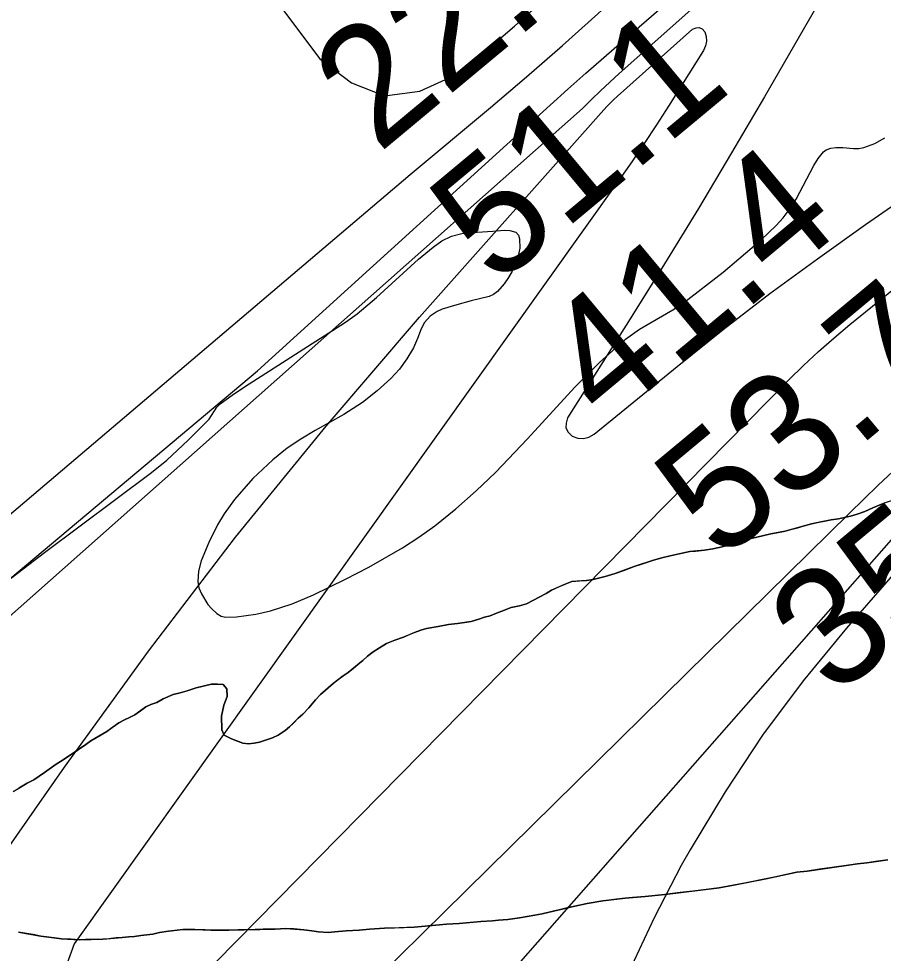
# Model space of a CAD drawing. Extents: x 3146026 to 3183936, y 897894 to 923344.
# Drawn here: x 3179554 to 3180041, y 904222 to 904749 of the extents above; entities that cross this region are included whole.
import ezdxf

# ---------------------------------------------------------------- set-up
doc = ezdxf.new("R2010")
doc.units = 0
for name, color, linetype in [('V-RIVR-RANG', 7, 'Continuous'), ('V-SITE-VEGE', 7, 'Continuous'), ('V-TOPO-MAJR', 7, 'Continuous'), ('V-TOPO-MINR', 7, 'Continuous'), ('V-TOPO-SHOR', 7, 'Continuous')]:
    doc.layers.add(name, color=color, linetype=linetype)

msp = doc.modelspace()

# ---------------------------------------------------------------- linework, layer by layer
at = {"layer": 'V-SITE-VEGE'}
for p, q in [((3180035.75, 904678.26), (3180041.51, 904681.39)), ((3180008.45, 904674.66), (3180011.11, 904675.52)), ((3180011.11, 904675.52), (3180013.9, 904675.94)), ((3180013.9, 904675.94), (3180017.84, 904676.03)), ((3180017.84, 904676.03), (3180023.83, 904675.4)), ((3180023.83, 904675.4), (3180026.78, 904675.36)), ((3180026.78, 904675.36), (3180029.67, 904675.88)), ((3180029.67, 904675.88), (3180035.75, 904678.26)), ((3180001.54, 904665.84), (3180003.87, 904669.82)), ((3180003.87, 904669.82), (3180006.86, 904673.55)), ((3180006.86, 904673.55), (3180008.45, 904674.66)), ((3179991.48, 904646.93), (3180001.54, 904665.84)), ((3179987.67, 904640.88), (3179991.48, 904646.93)), ((3179984.14, 904636.3), (3179987.67, 904640.88)), ((3179980.27, 904632.03), (3179984.14, 904636.3)), ((3179797.53, 904626.01), (3179803.28, 904627.45)), ((3179803.28, 904627.45), (3179811.96, 904628.37)), ((3179811.96, 904628.37), (3179820.64, 904628.82)), ((3179820.64, 904628.82), (3179827.12, 904629.45)), ((3179827.12, 904629.45), (3179830.36, 904629.27)), ((3179830.36, 904629.27), (3179833.59, 904628.21)), ((3179833.59, 904628.21), (3179835.12, 904626.59)), ((3179971.87, 904624.06), (3179980.27, 904632.03)), ((3179787.12, 904619.9), (3179792.04, 904623.4)), ((3179792.04, 904623.4), (3179797.53, 904626.01)), ((3179835.12, 904626.59), (3179835.74, 904624.48)), ((3179835.74, 904624.48), (3179835.88, 904619.23)), ((3179950.37, 904605.78), (3179971.87, 904624.06)), ((3179778.83, 904613.07), (3179787.12, 904619.9)), ((3179835.88, 904619.23), (3179834.75, 904614.04)), ((3179755.19, 904591.42), (3179778.83, 904613.07)), ((3179834.75, 904614.04), (3179831.59, 904606.36)), ((3179831.59, 904606.36), (3179829.56, 904602.72)), ((3179829.56, 904602.72), (3179827.09, 904599.17)), ((3179928.15, 904588.55), (3179950.37, 904605.78)), ((3179827.09, 904599.17), (3179823.28, 904594.84)), ((3179744.32, 904582.35), (3179755.19, 904591.42)), ((3179818.6, 904592.01), (3179808.57, 904589.55)), ((3179821.09, 904593.15), (3179818.6, 904592.01)), ((3179823.28, 904594.84), (3179821.09, 904593.15)), ((3179800.41, 904587.31), (3179792.29, 904584.86)), ((3179808.57, 904589.55), (3179800.41, 904587.31)), ((3179922.14, 904584.5), (3179928.15, 904588.55)), ((3179737.75, 904577.61), (3179744.32, 904582.35)), ((3179785.46, 904580.95), (3179782.23, 904577.35)), ((3179789.38, 904583.64), (3179785.46, 904580.95)), ((3179792.29, 904584.86), (3179789.38, 904583.64)), ((3179903.25, 904573.58), (3179922.14, 904584.5)), ((3179680.97, 904541.13), (3179737.75, 904577.61)), ((3179782.23, 904577.35), (3179780.34, 904573.91)), ((3179780.34, 904573.91), (3179778.39, 904568.44)), ((3179895.4, 904567.98), (3179903.25, 904573.58)), ((3179778.39, 904568.44), (3179776.13, 904563.15)), ((3179880.76, 904554.89), (3179895.4, 904567.98)), ((3179776.13, 904563.15), (3179772.4, 904556.97)), ((3179772.4, 904556.97), (3179768.09, 904551.12)), ((3179866.92, 904540.94), (3179880.76, 904554.89)), ((3179768.09, 904551.12), (3179763.27, 904545.95)), ((3179763.27, 904545.95), (3179755.53, 904538.9)), ((3179673.99, 904536.5), (3179680.97, 904541.13)), ((3179755.53, 904538.9), (3179747.28, 904532.44)), ((3179840.27, 904511.91), (3179866.92, 904540.94)), ((3179667.17, 904531.62), (3179673.99, 904536.5)), ((3179660.93, 904522.94), (3179665.35, 904529.71)), ((3179665.35, 904529.71), (3179667.17, 904531.62)), ((3179747.28, 904532.44), (3179736.9, 904525.62)), ((3179649.27, 904511.19), (3179660.93, 904522.94)), ((3179736.9, 904525.62), (3179720.68, 904516.51)), ((3179712.64, 904511.8), (3179704.89, 904506.58)), ((3179720.68, 904516.51), (3179712.64, 904511.8)), ((3179822.18, 904492.88), (3179840.27, 904511.91)), ((3179637.14, 904499.91), (3179649.27, 904511.19)), ((3179704.89, 904506.58), (3179696.78, 904500.16)), ((3179628.59, 904492.93), (3179637.14, 904499.91)), ((3179696.78, 904500.16), (3179685.54, 904489.59)), ((3179568.25, 904447.83), (3179628.59, 904492.93)), ((3179811.35, 904482.52), (3179822.18, 904492.88)), ((3179685.54, 904489.59), (3179675.2, 904477.73)), ((3179799.94, 904472.52), (3179811.35, 904482.52)), ((3180055.39, 904480.59), (3180040.6, 904475.39)), ((3179675.2, 904477.73), (3179669.4, 904469.65)), ((3180040.6, 904475.39), (3180034.67, 904473.01)), ((3179669.4, 904469.65), (3179665.65, 904463.38)), ((3179788.04, 904462.99), (3179799.94, 904472.52)), ((3180025.95, 904469.49), (3180022.1, 904468.33)), ((3180030.14, 904471.01), (3180025.95, 904469.49)), ((3180034.67, 904473.01), (3180030.14, 904471.01)), ((3180007.48, 904465.6), (3180000.23, 904464.01)), ((3180011.22, 904466.29), (3180007.48, 904465.6)), ((3180015.44, 904466.87), (3180011.22, 904466.29)), ((3180022.1, 904468.33), (3180015.44, 904466.87)), ((3179665.65, 904463.38), (3179660.78, 904453.58)), ((3179779.04, 904456.52), (3179788.04, 904462.99)), ((3179985.41, 904459.98), (3179977.34, 904458.48)), ((3180000.23, 904464.01), (3179985.41, 904459.98)), ((3179769.86, 904450.51), (3179779.04, 904456.52)), ((3179962.98, 904454.93), (3179959.14, 904453.66)), ((3179966.25, 904455.84), (3179962.98, 904454.93)), ((3179973.38, 904457.43), (3179966.25, 904455.84)), ((3179977.34, 904458.48), (3179973.38, 904457.43)), ((3179660.78, 904453.58), (3179656.54, 904443.18)), ((3179750.93, 904439.58), (3179769.86, 904450.51)), ((3179939.97, 904449.28), (3179931.65, 904448.36)), ((3179944.54, 904449.99), (3179939.97, 904449.28)), ((3179949.8, 904451.07), (3179944.54, 904449.99)), ((3179959.14, 904453.66), (3179949.8, 904451.07)), ((3179536.86, 904423.98), (3179568.25, 904447.83)), ((3179656.54, 904443.18), (3179654.97, 904437.4)), ((3179911.21, 904443.6), (3179900.26, 904439.91)), ((3179915.88, 904444.9), (3179911.21, 904443.6)), ((3179920.55, 904446.08), (3179915.88, 904444.9)), ((3179931.65, 904448.36), (3179920.55, 904446.08)), ((3179737.85, 904432.81), (3179750.93, 904439.58)), ((3179900.26, 904439.91), (3179889.55, 904435.99)), ((3179654.97, 904437.4), (3179654.63, 904431.61)), ((3179719.81, 904424), (3179737.85, 904432.81)), ((3179877.18, 904432.73), (3179873.55, 904432.17)), ((3179884.07, 904434.44), (3179877.18, 904432.73)), ((3179889.55, 904435.99), (3179884.07, 904434.44)), ((3179654.63, 904431.61), (3179655.27, 904428.07)), ((3179655.27, 904428.07), (3179656.7, 904424.57)), ((3179861.5, 904430.1), (3179853.83, 904426.61)), ((3179865.22, 904431.48), (3179861.5, 904430.1)), ((3179873.55, 904432.17), (3179865.22, 904431.48)), ((3179656.7, 904424.57), (3179660.32, 904418.65)), ((3179707.82, 904418.9), (3179719.81, 904424)), ((3179850.82, 904424.88), (3179839.69, 904418.95)), ((3179853.83, 904426.61), (3179850.82, 904424.88)), ((3179660.32, 904418.65), (3179662.58, 904416.07)), ((3179695.57, 904414.99), (3179707.82, 904418.9)), ((3179831.05, 904416.85), (3179825.81, 904414.83)), ((3179835.73, 904417.91), (3179831.05, 904416.85)), ((3179839.69, 904418.95), (3179835.73, 904417.91)), ((3179662.58, 904416.07), (3179665.35, 904413.6)), ((3179665.35, 904413.6), (3179667.77, 904412.09)), ((3179667.77, 904412.09), (3179670.29, 904411.52)), ((3179670.29, 904411.52), (3179676.44, 904411.74)), ((3179676.44, 904411.74), (3179687.35, 904413.15)), ((3179687.35, 904413.15), (3179695.57, 904414.99)), ((3179819.18, 904412.31), (3179816.03, 904411.41)), ((3179822.79, 904413.81), (3179819.18, 904412.31)), ((3179825.81, 904414.83), (3179822.79, 904413.81)), ((3179795.69, 904407.35), (3179789.96, 904406.15)), ((3179800.84, 904407.96), (3179795.69, 904407.35)), ((3179808.57, 904409.1), (3179800.84, 904407.96)), ((3179812.77, 904410.26), (3179808.57, 904409.1)), ((3179816.03, 904411.41), (3179812.77, 904410.26)), ((3179776.65, 904402.86), (3179770.49, 904400.24)), ((3179780.14, 904404.13), (3179776.65, 904402.86)), ((3179783.41, 904405.04), (3179780.14, 904404.13)), ((3179789.96, 904406.15), (3179783.41, 904405.04)), ((3179760.83, 904396.58), (3179756.89, 904394.24)), ((3179765.48, 904398.46), (3179760.83, 904396.58)), ((3179770.49, 904400.24), (3179765.48, 904398.46)), ((3179753.43, 904391.92), (3179750.2, 904389.49)), ((3179756.89, 904394.24), (3179753.43, 904391.92)), ((3179747.56, 904387.07), (3179739.27, 904380.39)), ((3179750.2, 904389.49), (3179747.56, 904387.07)), ((3179739.27, 904380.39), (3179736.38, 904378.44)), ((3179736.38, 904378.44), (3179730.74, 904374.06)), ((3179648.7, 904369.94), (3179644.62, 904368.77)), ((3179653.59, 904371.59), (3179648.7, 904369.94)), ((3179662.23, 904373.81), (3179653.59, 904371.59)), ((3179665.76, 904373.79), (3179662.23, 904373.81)), ((3179668.94, 904373.52), (3179665.76, 904373.79)), ((3179671, 904371.1), (3179668.94, 904373.52)), ((3179671.23, 904366.88), (3179671, 904371.1)), ((3179730.74, 904374.06), (3179723.73, 904368)), ((3179635.18, 904365.47), (3179631.59, 904363.5)), ((3179640.76, 904367.85), (3179635.18, 904365.47)), ((3179644.62, 904368.77), (3179640.76, 904367.85)), ((3179669.35, 904361.89), (3179671.23, 904366.88)), ((3179720.87, 904364.99), (3179717.11, 904360.43)), ((3179723.73, 904368), (3179720.87, 904364.99)), ((3179625.43, 904360.99), (3179619.2, 904356.48)), ((3179628.21, 904362.36), (3179625.43, 904360.99)), ((3179631.59, 904363.5), (3179628.21, 904362.36)), ((3179667.99, 904355.75), (3179669.35, 904361.89)), ((3179717.11, 904360.43), (3179713.67, 904356.81)), ((3179616.18, 904354.88), (3179613.4, 904353.63)), ((3179619.2, 904356.48), (3179616.18, 904354.88)), ((3179668.07, 904347.99), (3179667.99, 904355.75)), ((3179711.15, 904354.51), (3179706.22, 904349.69)), ((3179713.67, 904356.81), (3179711.15, 904354.51)), ((3179610.15, 904351.9), (3179603.34, 904347.14)), ((3179613.4, 904353.63), (3179610.15, 904351.9)), ((3179706.22, 904349.69), (3179703.81, 904347.63)), ((3179603.34, 904347.14), (3179594.43, 904341.74)), ((3179669.44, 904345.09), (3179668.07, 904347.99)), ((3179673.49, 904342.96), (3179669.44, 904345.09)), ((3179696.74, 904343.57), (3179689.4, 904341.14)), ((3179699.88, 904344.94), (3179696.74, 904343.57)), ((3179703.81, 904347.63), (3179699.88, 904344.94)), ((3179591.54, 904339.78), (3179587.5, 904336.86)), ((3179594.43, 904341.74), (3179591.54, 904339.78)), ((3179679.9, 904340.54), (3179673.49, 904342.96)), ((3179683.2, 904340.16), (3179679.9, 904340.54)), ((3179686.36, 904340.47), (3179683.2, 904340.16)), ((3179689.4, 904341.14), (3179686.36, 904340.47)), ((3179587.5, 904336.86), (3179578.26, 904330.74)), ((3179574.91, 904328.66), (3179572.25, 904326.83)), ((3179578.26, 904330.74), (3179574.91, 904328.66)), ((3179568.33, 904323.9), (3179562.33, 904319.87)), ((3179572.25, 904326.83), (3179568.33, 904323.9)), ((3179558.5, 904317.89), (3179553.75, 904315.18)), ((3179562.33, 904319.87), (3179558.5, 904317.89)), ((3180031.27, 904273.13), (3180043.09, 904274.73)), ((3179997.78, 904268.51), (3180026.11, 904272.53)), ((3180026.11, 904272.53), (3180031.27, 904273.13)), ((3179974.39, 904264.02), (3179991.92, 904267.77)), ((3179991.92, 904267.77), (3179997.78, 904268.51)), ((3179917.5, 904255.26), (3179948.19, 904259.11)), ((3179948.19, 904259.11), (3179956.26, 904260.5)), ((3179956.26, 904260.5), (3179974.39, 904264.02)), ((3179895.34, 904253.28), (3179906.48, 904254.16)), ((3179906.48, 904254.16), (3179917.5, 904255.26)), ((3179858.14, 904246.56), (3179866.9, 904248.78)), ((3179866.9, 904248.78), (3179873.79, 904250.14)), ((3179873.79, 904250.14), (3179882.69, 904251.66)), ((3179882.69, 904251.66), (3179895.34, 904253.28)), ((3179835.69, 904242.1), (3179844.35, 904243.62)), ((3179844.35, 904243.62), (3179848.56, 904244.43)), ((3179848.56, 904244.43), (3179858.14, 904246.56)), ((3179776.48, 904236.8), (3179790.67, 904238.11)), ((3179790.67, 904238.11), (3179794.65, 904238.57)), ((3179794.65, 904238.57), (3179801.81, 904238.99)), ((3179801.81, 904238.99), (3179814.01, 904240.01)), ((3179814.01, 904240.01), (3179820.57, 904240.53)), ((3179820.57, 904240.53), (3179823.98, 904240.74)), ((3179823.98, 904240.74), (3179829.13, 904241.22)), ((3179829.13, 904241.22), (3179835.69, 904242.1)), ((3179553.62, 904234.09), (3179566.25, 904231.83)), ((3179622.53, 904232.23), (3179629.33, 904233)), ((3179629.33, 904233), (3179632.95, 904233.79)), ((3179632.95, 904233.79), (3179638.1, 904234.63)), ((3179638.1, 904234.63), (3179646.19, 904235.55)), ((3179646.19, 904235.55), (3179649.83, 904235.64)), ((3179649.83, 904235.64), (3179653, 904235.61)), ((3179653, 904235.61), (3179661.94, 904235.25)), ((3179661.94, 904235.25), (3179667.23, 904235.27)), ((3179667.23, 904235.27), (3179672.17, 904235.16)), ((3179672.17, 904235.16), (3179698.24, 904235.84)), ((3179698.24, 904235.84), (3179704.23, 904236.11)), ((3179704.23, 904236.11), (3179714.35, 904235.43)), ((3179714.35, 904235.43), (3179718.83, 904234.84)), ((3179718.83, 904234.84), (3179722.49, 904234.23)), ((3179722.49, 904234.23), (3179728.02, 904233.79)), ((3179728.02, 904233.79), (3179731.77, 904234.24)), ((3179731.77, 904234.24), (3179738.11, 904234.75)), ((3179738.11, 904234.75), (3179745.5, 904235.18)), ((3179745.5, 904235.18), (3179751.25, 904235.68)), ((3179751.25, 904235.68), (3179759.69, 904236.26)), ((3179759.69, 904236.26), (3179776.48, 904236.8)), ((3179566.25, 904231.83), (3179573.68, 904230.85)), ((3179573.68, 904230.85), (3179577.81, 904230.37)), ((3179577.81, 904230.37), (3179588.16, 904229.82)), ((3179588.16, 904229.82), (3179601.08, 904230.03)), ((3179601.08, 904230.03), (3179612.1, 904231.14)), ((3179612.1, 904231.14), (3179615.74, 904231.35)), ((3179615.74, 904231.35), (3179619.02, 904231.67)), ((3179619.02, 904231.67), (3179622.53, 904232.23))]:
    msp.add_line(p, q, dxfattribs=at)
at = {"layer": 'V-TOPO-MAJR'}
for points in [[(3179132.57, 904083.78), (3179688.31, 904550.28), (3179852.97, 904699.73), (3179863, 904708.77), (3179873.07, 904717.76), (3179883.2, 904726.68), (3179893.37, 904735.56), (3180072.93, 904891.15)], [(3180073.83, 904467.18), (3180019.81, 904405.18), (3179995.57, 904375.57), (3179972.61, 904345.06), (3179951.58, 904313.18), (3179931.83, 904280.41), (3179926.84, 904271.52), (3179911.54, 904242.08), (3179897.54, 904212.08)]]:
    msp.add_lwpolyline(points, dxfattribs=at)
at = {"layer": 'V-TOPO-MINR'}
for points in [[(3179103.19, 904090.92), (3179774.21, 904660.76), (3179819.4, 904698.52), (3179839.77, 904715.85), (3179859.94, 904733.41), (3179879.8, 904751.32), (3179899.46, 904769.46), (3180142.11, 904997.37), (3180166.37, 905020.13), (3180190.65, 905042.87), (3180214.94, 905065.6), (3180239.26, 905088.3), (3180263.32, 905111.25)], [(3179609.49, 904877.91), (3179723.19, 904726.18), (3179741.09, 904712.33), (3179759.78, 904705.09), (3179779.64, 904707.76), (3179800.29, 904717.03), (3179822.61, 904735.51), (3179832.99, 904744.36), (3179843.2, 904753.41)], [(3179144.38, 904053.73), (3179871.18, 904697.91), (3179876.21, 904702.95), (3179881.31, 904707.93), (3179886.52, 904712.79), (3179891.79, 904717.58), (3180003.23, 904816.8)], [(3180634.95, 904763.66), (3180542.24, 904784.37), (3180539.1, 904785.13), (3180535.99, 904785.96), (3180532.91, 904786.9), (3180529.84, 904787.91), (3180525.46, 904789.44), (3180524.6, 904789.66), (3180522.86, 904789.73), (3180519.45, 904788.67), (3180518.65, 904788.26), (3180339.05, 904688.23), (3180290.53, 904659.12), (3180243.4, 904628.03), (3180198.36, 904593.99), (3180154.72, 904557.97), (3180085.06, 904496.62), (3180077.44, 904489.65), (3180070.01, 904482.49), (3180062.85, 904475.05), (3180055.89, 904467.42), (3179789.87, 904164.82)], [(3180020.07, 904785.1), (3179973.62, 904704.45), (3179955.2, 904672.92), (3179936.52, 904641.55), (3179917.45, 904610.41), (3179898.12, 904579.43), (3179862.85, 904523.66), (3179861.95, 904520.73), (3179861.93, 904518.03), (3179863.21, 904515.64), (3179865.37, 904513.47), (3179868.59, 904512.36), (3179871.75, 904512.04), (3179874.81, 904512.87), (3179877.81, 904514.48), (3179924.53, 904552.69), (3179950.5, 904573.41), (3179976.79, 904593.7), (3180003.55, 904613.36), (3180030.64, 904632.59), (3180142.32, 904709.88)], [(3179886.93, 904701.21), (3179888.87, 904703.09), (3179890.86, 904704.92), (3179933.16, 904742.58), (3179935.15, 904743.44), (3179936.99, 904743.6), (3179938.6, 904742.71), (3179940.07, 904741.12), (3179940.81, 904738.45), (3179941.03, 904735.81), (3179940.46, 904733.22), (3179939.37, 904730.67), (3179919.61, 904699.17), (3179912.87, 904688.65), (3179906.02, 904678.22), (3179898.98, 904667.9), (3179891.81, 904657.67), (3179584.92, 904227.51), (3179580.86, 904216.07)], [(3179329.48, 903968.77), (3179579.52, 904326.94), (3179626.91, 904392.36), (3179675.78, 904456.6), (3179726.87, 904519.1), (3179779.44, 904580.42), (3179883.22, 904697.27), (3179885.05, 904699.26), (3179886.93, 904701.21)], [(3179641.88, 904193.8), (3179987.46, 904545.05), (3179995.73, 904553.17), (3180004.18, 904561.11), (3180012.9, 904568.75), (3180021.79, 904576.2), (3180072.85, 904617.55)], [(3180054.27, 904501.26), (3180037.78, 904485.77), (3180021.5, 904470.05), (3179929.69, 904379.68), (3179867.66, 904318.59), (3179805.66, 904257.49), (3179743.68, 904196.36)]]:
    msp.add_lwpolyline(points, dxfattribs=at)
at = {"layer": 'V-TOPO-SHOR'}
for points in [[(3179915.88, 904444.9), (3179920.55, 904446.08), (3179927.33, 904447.43), (3179931.65, 904448.36), (3179934.82, 904448.68), (3179939.97, 904449.28), (3179944.54, 904449.99), (3179949.8, 904451.07), (3179953.77, 904452.11), (3179959.14, 904453.66), (3179962.98, 904454.93), (3179966.25, 904455.84), (3179973.38, 904457.43), (3179977.34, 904458.48), (3179980.38, 904459.03), (3179985.41, 904459.98), (3179988.45, 904460.76), (3179991.72, 904461.67), (3179996.03, 904462.84), (3180000.23, 904464.01), (3180004.44, 904464.94), (3180007.48, 904465.61), (3180011.22, 904466.29), (3180015.44, 904466.87), (3180018.82, 904467.66), (3180022.1, 904468.33), (3180025.95, 904469.49), (3180030.14, 904471.01), (3180034.67, 904473.01), (3180040.6, 904475.39)], [(3179553.75, 904315.18), (3179558.5, 904317.89), (3179562.33, 904319.87), (3179565.33, 904321.95), (3179568.33, 904323.9), (3179572.25, 904326.83), (3179574.91, 904328.66), (3179578.26, 904330.74), (3179587.5, 904336.86), (3179591.54, 904339.78), (3179594.43, 904341.74), (3179598.02, 904343.95), (3179603.34, 904347.14), (3179606.46, 904349.34), (3179610.15, 904351.9), (3179613.4, 904353.63), (3179616.18, 904354.88), (3179619.2, 904356.48), (3179622.31, 904358.8), (3179625.43, 904360.99), (3179628.21, 904362.36), (3179631.59, 904363.5), (3179635.18, 904365.47), (3179640.76, 904367.85), (3179644.62, 904368.77), (3179648.7, 904369.94), (3179653.59, 904371.59), (3179657.56, 904372.64), (3179662.23, 904373.81), (3179665.76, 904373.79), (3179668.94, 904373.52), (3179671, 904371.1), (3179671.23, 904366.88), (3179669.35, 904361.89), (3179667.99, 904355.75), (3179668.07, 904347.99), (3179669.44, 904345.09), (3179673.49, 904342.96), (3179677.05, 904341.64), (3179679.9, 904340.54), (3179683.2, 904340.16), (3179686.36, 904340.47), (3179689.4, 904341.14), (3179692.67, 904342.17), (3179696.74, 904343.57), (3179699.88, 904344.94), (3179703.81, 904347.63), (3179706.22, 904349.69), (3179708.52, 904351.86), (3179711.15, 904354.51), (3179713.67, 904356.81), (3179717.11, 904360.43), (3179720.87, 904364.99), (3179723.73, 904368), (3179726.49, 904370.31), (3179730.74, 904374.06), (3179733.73, 904376.37), (3179736.38, 904378.44), (3179739.27, 904380.39), (3179742.04, 904382.58), (3179744.8, 904384.88), (3179747.56, 904387.07), (3179750.2, 904389.49), (3179753.43, 904391.92), (3179756.89, 904394.24), (3179760.83, 904396.58), (3179765.48, 904398.46), (3179770.49, 904400.24), (3179773.74, 904401.62), (3179776.65, 904402.86), (3179780.14, 904404.13), (3179783.41, 904405.04), (3179789.96, 904406.15), (3179795.69, 904407.35), (3179800.84, 904407.96), (3179804.83, 904408.53), (3179808.57, 904409.1), (3179812.77, 904410.26), (3179816.03, 904411.41), (3179819.18, 904412.31), (3179822.79, 904413.81), (3179825.81, 904414.83), (3179831.05, 904416.85), (3179835.73, 904417.91), (3179839.69, 904418.95), (3179850.82, 904424.88), (3179853.83, 904426.61), (3179858.36, 904428.72), (3179861.5, 904430.1), (3179865.22, 904431.48), (3179869.8, 904431.84), (3179873.55, 904432.17), (3179877.18, 904432.73), (3179880.91, 904433.65), (3179884.07, 904434.44), (3179889.55, 904435.99), (3179894.44, 904437.76), (3179900.26, 904439.91), (3179904.46, 904441.31), (3179911.21, 904443.6), (3179915.88, 904444.9)], [(3179550.63, 904313.22), (3179553.75, 904315.18)], [(3180043.09, 904274.73), (3180036.3, 904273.85), (3180031.27, 904273.13), (3180026.11, 904272.53), (3180021.08, 904271.81), (3180011.71, 904270.51), (3180004.68, 904269.51), (3179997.78, 904268.51), (3179991.92, 904267.77), (3179985.96, 904266.56), (3179980.11, 904265.23), (3179974.39, 904264.02), (3179963.4, 904261.86), (3179956.26, 904260.5), (3179948.19, 904259.11), (3179939.29, 904257.94), (3179933.43, 904257.21), (3179926.29, 904256.31), (3179917.5, 904255.26), (3179906.48, 904254.16), (3179899.44, 904253.62), (3179895.34, 904253.28), (3179890.42, 904252.68), (3179885.97, 904252.1), (3179882.69, 904251.66), (3179873.79, 904250.14), (3179866.9, 904248.78), (3179863.28, 904247.87), (3179858.14, 904246.56), (3179853.94, 904245.63), (3179848.56, 904244.43)], [(3179848.56, 904244.43), (3179844.35, 904243.62), (3179841.19, 904243.06), (3179835.69, 904242.1), (3179829.13, 904241.22), (3179823.98, 904240.74), (3179820.57, 904240.53), (3179814.01, 904240.01), (3179810.02, 904239.67), (3179801.81, 904238.99), (3179794.65, 904238.57), (3179790.67, 904238.11), (3179776.48, 904236.8), (3179768.03, 904236.59), (3179759.69, 904236.25), (3179751.25, 904235.68), (3179745.5, 904235.18), (3179738.11, 904234.75), (3179731.77, 904234.24), (3179728.02, 904233.79), (3179722.49, 904234.23), (3179718.83, 904234.84), (3179714.35, 904235.43), (3179708.7, 904235.87), (3179704.23, 904236.11), (3179698.24, 904235.84), (3179694.95, 904235.75), (3179691.43, 904235.66), (3179686.85, 904235.54), (3179682.5, 904235.43), (3179677.33, 904235.3), (3179672.17, 904235.16), (3179667.23, 904235.27), (3179661.94, 904235.25), (3179658.76, 904235.4), (3179653, 904235.61), (3179649.83, 904235.64), (3179646.19, 904235.55), (3179641.5, 904235.07), (3179638.1, 904234.63), (3179632.95, 904233.79), (3179629.33, 904233), (3179625.82, 904232.55), (3179622.53, 904232.23), (3179619.02, 904231.67), (3179615.74, 904231.35), (3179612.1, 904231.14), (3179608.58, 904230.81), (3179604.6, 904230.36), (3179601.08, 904230.03), (3179594.98, 904229.87), (3179591.45, 904229.9), (3179588.16, 904229.82), (3179583.1, 904230.04), (3179577.81, 904230.37), (3179573.68, 904230.85), (3179566.25, 904231.83), (3179561.88, 904232.66), (3179558.22, 904233.27), (3179553.62, 904234.09)]]:
    msp.add_lwpolyline(points, dxfattribs=at)

# ---------------------------------------------------------------- texts
at = {"layer": 'V-RIVR-RANG'}
for s, p in [('22.8', (3179756.33, 904672.17)), ('51.1', (3179822.33, 904597)), ('41.4', (3179884.68, 904518.79)), ('53.7', (3179948.85, 904442.09)), ('35.5', (3180013.02, 904365.4))]:
    msp.add_text(s, height=67, rotation=39.7783, dxfattribs=at).set_placement(p)

doc.saveas('drawing.dxf')
